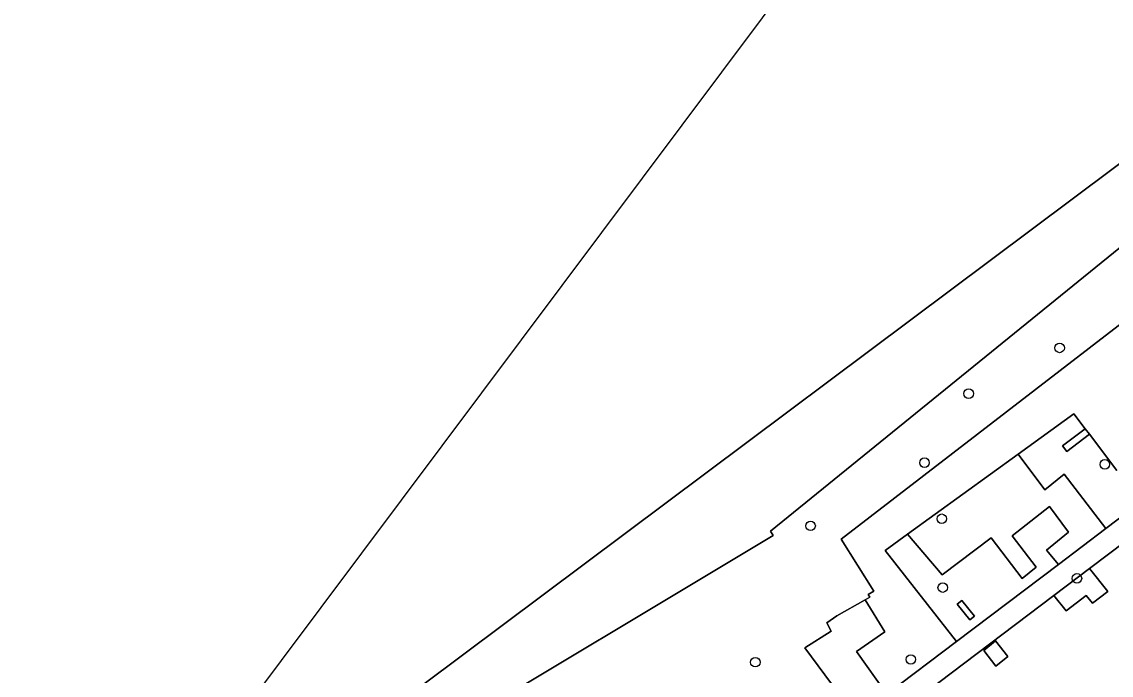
# Model space of a CAD drawing. Extents: x 159352 to 160617, y 385888 to 387323.
# Drawn here: x 159458.5 to 159570, y 386563.2 to 386630 of the extents above; entities that cross this region are included whole.
import ezdxf

# ---------------------------------------------------------------- set-up
doc = ezdxf.new("R2010")
doc.units = 0
for name, color, linetype in [('IMGEO_Boom', 7, 'Continuous'), ('IMGEO_Gemengd_bos', 7, 'Continuous'), ('IMGEO_Grasland_agrarisch', 7, 'Continuous'), ('IMGEO_Groenvoorziening', 7, 'Continuous'), ('IMGEO_Hek', 7, 'Continuous'), ('IMGEO_Voetpad_halfverhard', 7, 'Continuous')]:
    doc.layers.add(name, color=color, linetype=linetype)

msp = doc.modelspace()

# ---------------------------------------------------------------- linework, layer by layer
at = {"layer": 'IMGEO_Boom'}
for centre in [(159564.71, 386596.65), (159555.4, 386591.97), (159550.88, 386584.91), (159569.34, 386584.74), (159552.65, 386579.18), (159539.22, 386578.45), (159566.48, 386573.08), (159552.75, 386572.14), (159533.57, 386564.51), (159549.48, 386564.79)]:
    msp.add_circle(centre, 0.489, dxfattribs=at)
at = {"layer": 'IMGEO_Gemengd_bos'}
msp.add_lwpolyline([(159460.26, 386531.58), (159460.26, 386531.58), (159460.52, 386531.74), (159499.51, 386555.96), (159500, 386556.26), (159535.39, 386577.48), (159535.12, 386577.9), (159649.32, 386670.53), (159658.56, 386652.04), (159659.96, 386649.25), (159693.21, 386669.03), (159694.6, 386669.86), (159692.22, 386674.51), (159689.7, 386673.25), (159661.01, 386658.99), (159652.12, 386676.93), (159599.28, 386636.76), (159478.69, 386546.62), (159464.54, 386537.3)], close=True, dxfattribs=at)
for points in [[(159649.32, 386670.53), (159535.12, 386577.9), (159535.39, 386577.48), (159500, 386556.26), (159499.51, 386555.96), (159460.52, 386531.74), (159460.26, 386531.58), (159460.26, 386531.58), (159450.8, 386518.94)], [(159554.42, 386544.67), (159538.63, 386565.97), (159541.33, 386567.69), (159540.87, 386568.53), (159541.9, 386569.24), (159544.81, 386570.88), (159545.29, 386571.15), (159545.13, 386571.45), (159545.68, 386571.79), (159542.35, 386577.1), (159584.65, 386609.63)]]:
    msp.add_lwpolyline(points, dxfattribs=at)
at = {"layer": 'IMGEO_Grasland_agrarisch'}
msp.add_lwpolyline([(159627.55, 386754.97), (159608.05, 386728.94), (159464.54, 386537.3), (159478.69, 386546.62), (159599.28, 386636.76), (159652.12, 386676.93), (159661.01, 386658.99), (159689.7, 386673.25), (159688.52, 386675.55), (159687.87, 386676.83), (159663.59, 386724.2), (159655.34, 386740.45), (159655.3, 386740.52), (159652.44, 386739.21), (159650.78, 386742.84), (159653.49, 386744.09), (159645.7, 386759.43), (159639.99, 386758), (159627.55, 386754.97), (159627.55, 386754.97)], dxfattribs=at)
at = {"layer": 'IMGEO_Groenvoorziening'}
for points in [[(159584.65, 386609.63), (159542.35, 386577.1), (159545.68, 386571.79), (159545.13, 386571.45), (159545.29, 386571.15), (159544.81, 386570.88), (159546.83, 386567.62), (159543.92, 386565.6), (159547.04, 386561.23), (159554.17, 386566.63), (159546.86, 386575.94), (159549.14, 386577.61), (159560.46, 386585.79), (159566.17, 386589.92), (159567.34, 386588.38), (159567.76, 386587.82), (159570.56, 386584.11)], [(159570.56, 386584.11), (159567.76, 386587.82), (159565.45, 386586.07), (159565.02, 386586.63), (159567.34, 386588.38), (159566.17, 386589.92), (159560.46, 386585.79), (159563.21, 386582.12), (159565.18, 386583.75), (159569.43, 386578.18), (159577.91, 386584.59)]]:
    msp.add_lwpolyline(points, dxfattribs=at)
for points in [[(159565.02, 386586.63), (159565.45, 386586.07), (159567.76, 386587.82), (159567.34, 386588.38)], [(159569.43, 386578.18), (159565.18, 386583.75), (159563.21, 386582.12), (159560.46, 386585.79), (159549.14, 386577.61), (159552.7, 386573.45), (159557.69, 386577.24), (159560.89, 386573.06), (159562.3, 386574.22), (159559.86, 386577.43), (159563.68, 386580.44), (159565.63, 386577.8), (159563.37, 386575.98), (159564.6, 386574.51)], [(159592.24, 386573.64), (159586.03, 386581.59), (159583.92, 386579.9), (159580.83, 386583.94), (159567.78, 386574.1), (159569.66, 386571.74), (159568.09, 386570.56), (159567.44, 386571.34), (159565.39, 386569.78), (159564.12, 386571.34), (159548.41, 386559.48), (159557.71, 386547.1), (159568.55, 386555.44), (159567.06, 386557.4), (159568.33, 386558.41), (159569.86, 386556.44), (159570.52, 386556.95), (159568.19, 386559.89), (159569.01, 386560.54), (159571.35, 386557.58)], [(159564.6, 386574.51), (159563.37, 386575.98), (159565.63, 386577.8), (159563.68, 386580.44), (159559.86, 386577.43), (159562.3, 386574.22), (159560.89, 386573.06), (159557.69, 386577.24), (159552.7, 386573.45), (159549.14, 386577.61), (159546.86, 386575.94), (159554.17, 386566.63)], [(159564.12, 386571.34), (159565.39, 386569.78), (159567.44, 386571.34), (159568.09, 386570.56), (159569.66, 386571.74), (159567.78, 386574.1)], [(159555.53, 386568.84), (159554.23, 386570.46), (159554.7, 386570.83), (159556, 386569.21)], [(159556, 386569.21), (159554.7, 386570.83), (159554.23, 386570.46), (159555.53, 386568.84)], [(159559.41, 386565.08), (159558.15, 386566.68), (159556.94, 386565.72), (159558.18, 386564.12)], [(159558.18, 386564.12), (159556.94, 386565.72), (159558.15, 386566.68), (159559.41, 386565.08)]]:
    msp.add_lwpolyline(points, close=True, dxfattribs=at)
at = {"layer": 'IMGEO_Hek'}
msp.add_lwpolyline([(159500, 386556.26), (159535.39, 386577.48), (159535.12, 386577.9), (159649.32, 386670.53), (159658.56, 386652.04)], dxfattribs=at)
at = {"layer": 'IMGEO_Voetpad_halfverhard'}
msp.add_lwpolyline([(159548.41, 386559.48), (159564.12, 386571.34), (159567.78, 386574.1), (159580.83, 386583.94), (159583.01, 386585.59), (159586.03, 386581.59), (159592.24, 386573.64), (159571.35, 386557.58), (159570.52, 386556.95), (159569.86, 386556.44), (159568.55, 386555.44), (159557.71, 386547.1)], close=True, dxfattribs=at)
msp.add_lwpolyline([(159577.91, 386584.59), (159569.43, 386578.18), (159564.6, 386574.51), (159554.17, 386566.63), (159547.04, 386561.23), (159543.92, 386565.6), (159546.83, 386567.62), (159544.81, 386570.88), (159541.9, 386569.24), (159540.87, 386568.53), (159541.33, 386567.69), (159538.63, 386565.97), (159554.42, 386544.67)], dxfattribs=at)

doc.saveas('drawing.dxf')
